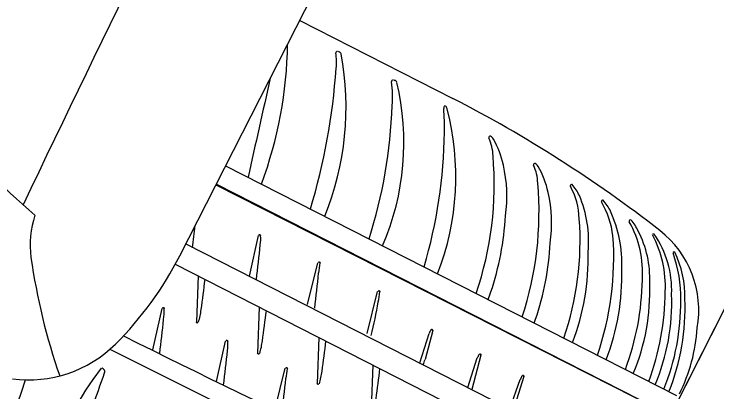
# Model space of a CAD drawing. Extents: x 14104283 to 14129344, y 8637090 to 8673339.
# Drawn here: x 14118514.292 to 14118518.485, y 8668491.641 to 8668493.896 of the extents above; entities that cross this region are included whole.
import ezdxf

# ---------------------------------------------------------------- set-up
doc = ezdxf.new("R2010")
doc.units = 0
for name, color, linetype in [('Cell', 7, 'Continuous'), ('Default', 7, 'Continuous'), ('Terrain', 7, 'Continuous')]:
    doc.layers.add(name, color=color, linetype=linetype)

msp = doc.modelspace()

# ---------------------------------------------------------------- linework, layer by layer
at = {"layer": 'Cell'}
for p, q in [((14118515.9962, 8668493.858), (14118516.9094, 8668493.3926)), ((14118516.2315, 8668493.6711), (14118516.2315, 8668493.6711)), ((14118516.2425, 8668493.6579), (14118516.2425, 8668493.6579)), ((14118516.5637, 8668493.5), (14118516.5637, 8668493.5)), ((14118516.5754, 8668493.4882), (14118516.5754, 8668493.4882)), ((14118516.8552, 8668493.3318), (14118516.8552, 8668493.3318)), ((14118516.8624, 8668493.3478), (14118516.8624, 8668493.3478)), ((14118516.8741, 8668493.336), (14118516.8741, 8668493.336)), ((14118515.554, 8668492.9904), (14118518.244, 8668491.6194)), ((14118515.6883, 8668492.922), (14118515.6883, 8668492.922)), ((14118517.6647, 8668492.8128), (14118517.6647, 8668492.8128)), ((14118517.8498, 8668492.7198), (14118517.8498, 8668492.7198)), ((14118515.6955, 8668492.3325), (14118515.7497, 8668492.5743)), ((14118518.016, 8668492.6009), (14118518.016, 8668492.6009)), ((14118515.3169, 8668492.525), (14118518.0001, 8668491.1575)), ((14118515.3154, 8668492.5214), (14118515.3157, 8668492.5228)), ((14118515.2536, 8668492.4027), (14118517.9379, 8668491.0346)), ((14118516.0427, 8668492.1621), (14118516.105, 8668492.4122)), ((14118515.3894, 8668492.3335), (14118515.3793, 8668492.059)), ((14118516.3981, 8668491.9899), (14118516.4604, 8668492.24)), ((14118515.1196, 8668491.8912), (14118515.175, 8668492.1396)), ((14118515.755, 8668492.1471), (14118515.7449, 8668491.8727)), ((14118516.7126, 8668491.8137), (14118516.7687, 8668491.9904)), ((14118516.7896, 8668492.0077), (14118516.7437, 8668491.8344)), ((14118515.4997, 8668491.7024), (14118515.5539, 8668491.9442)), ((14118516.1105, 8668491.9659), (14118516.1004, 8668491.6915)), ((14118517.6236, 8668491.9357), (14118517.6236, 8668491.9357)), ((14118516.9996, 8668491.6671), (14118517.0556, 8668491.8438)), ((14118517.8243, 8668491.8333), (14118517.8243, 8668491.8333)), ((14118515.847, 8668491.5319), (14118515.9092, 8668491.7821)), ((14118516.4327, 8668491.8017), (14118516.4226, 8668491.5273)), ((14118517.9861, 8668491.7509), (14118517.9861, 8668491.7509)), ((14118517.2498, 8668491.5393), (14118517.3121, 8668491.7159)), ((14118518.1168, 8668491.6842), (14118518.1168, 8668491.6842)), ((14118518.199, 8668491.6424), (14118518.199, 8668491.6424))]:
    msp.add_line(p, q, dxfattribs=at)
for points in [[(14118515.2805, 8668492.4537), (14118516.4009, 8668494.6521), (14118520.0083, 8668501.7303)], [(14118515.4964, 8668492.8774), (14118518.1344, 8668491.5372), (14118515.498, 8668492.8805)], [(14118518.1116, 8668492.5827), (14118518.1116, 8668492.5827), (14118518.1116, 8668492.5827)], [(14118518.2333, 8668492.4754), (14118518.2333, 8668492.4754), (14118518.2333, 8668492.4754)], [(14118517.0765, 8668491.8611), (14118517.0224, 8668491.6558), (14118517.0224, 8668491.6558)], [(14118514.811, 8668491.7821), (14118514.761, 8668491.7152), (14118514.761, 8668491.7152)], [(14118517.3331, 8668491.7332), (14118517.2704, 8668491.5294), (14118517.2704, 8668491.5294)]]:
    msp.add_lwpolyline(points, dxfattribs=at)
for centre, radius, start, end in [((14118769.2432, 8668370.6436), 282.6387, 152.996762, 154.402271), ((14118517.9657, 8668496.7653), 5.4007, 212.098, 228.9131), ((14118513.3948, 8668493.7561), 2.5294, 339.7663, 359.0931), ((14118514.5605, 8668493.3377), 1.7122, 337.7417, 10.7777), ((14118516.2213, 8668493.6632), 0.00986, 87.6149, 189.5211), ((14118515.9104, 8668493.6111), 0.3054, 352.7265, 9.5211), ((14118516.2204, 8668493.6411), 0.032, 69.7581, 87.6149), ((14118516.2193, 8668493.6498), 0.0246, 19.2704, 60.2504), ((14118512.4015, 8668493.8352), 3.8209, 343.2268, 356.0554), ((14118604.7536, 8668473.3327), 91.194, 167.215253, 167.595728), ((14118516.5527, 8668493.4925), 0.00986, 82.0591, 189.5582), ((14118516.023, 8668493.4033), 0.5273, 354.2078, 9.5582), ((14118516.5462, 8668493.4457), 0.0571, 72.1329, 82.0591), ((14118516.5596, 8668493.4843), 0.0163, 13.966, 75.3847), ((14118515.0579, 8668493.1283), 1.5596, 336.7582, 13.3417), ((14118513.2835, 8668486.3514), 7.9199, 52.1321, 62.75332), ((14118513.6271, 8668493.4458), 2.9221, 342.2347, 358.1226), ((14118515.3281, 8668492.9256), 1.5995, 338.7472, 14.8668), ((14118516.8712, 8668493.3342), 0.0163, 123.0434, 188.6259), ((14118515.5527, 8668493.2185), 1.3074, 358.7953, 4.9707), ((14118516.8583, 8668493.3321), 0.0163, 13.966, 75.3847), ((14118513.899, 8668493.2293), 2.9611, 343.4756, 359.2585), ((14118517.1313, 8668493.1593), 0.00765, 63.5292, 205.4782), ((14118516.8923, 8668493.0454), 0.2571, 1.1021, 25.4782), ((14118517.1166, 8668493.1299), 0.0405, 29.0647, 63.5292), ((14118516.6411, 8668492.8656), 0.5846, 12.7691, 29.0647), ((14118515.1501, 8668492.8787), 2.0066, 341.0993, 4.9075), ((14118516.3889, 8668492.8084), 0.8432, 352.0615, 12.7691), ((14118517.3983, 8668492.9963), 0.00765, 63.5292, 205.4782), ((14118517.1593, 8668492.8824), 0.2571, 1.1021, 25.4782), ((14118517.3836, 8668492.9669), 0.0405, 29.0647, 63.5292), ((14118516.9081, 8668492.7026), 0.5846, 12.7691, 29.0647), ((14118515.4302, 8668492.713), 1.9937, 341.7463, 5.0175), ((14118517.6182, 8668492.8715), 0.00765, 63.5292, 205.4782), ((14118517.2124, 8668492.6551), 0.4522, 2.4446, 28.1186), ((14118517.4135, 8668492.6945), 0.2777, 25.2203, 41.4626), ((14118516.6558, 8668492.6454), 0.8432, 352.0615, 12.7691), ((14118517.02, 8668492.5412), 0.6995, 354.7816, 22.8456), ((14118517.8033, 8668492.7785), 0.00765, 63.5292, 205.4782), ((14118517.5986, 8668492.6015), 0.2777, 25.2203, 41.4626), ((14118517.3543, 8668492.5129), 0.514, 6.6125, 30.6869), ((14118514.9319, 8668492.5193), 0.5446, 161.1996, 188.0515), ((14118517.1695, 8668492.4075), 0.7486, 357.5351, 24.6596), ((14118515.4889, 8668492.7905), 1.7379, 341.4381, 356.7502), ((14118515.8856, 8668492.5439), 1.7834, 340.9641, 4.1966), ((14118517.9695, 8668492.6596), 0.00765, 63.5292, 205.4782), ((14118517.4181, 8668492.3516), 0.624, 356.1059, 29.2311), ((14118517.7648, 8668492.4826), 0.2777, 25.2203, 41.4626), ((14118506.1682, 8668493.6403), 9.2591, 352.92971, 353.76243), ((14118515.7562, 8668492.573), 0.00664, 1.826, 168.3288), ((14118515.4666, 8668492.5565), 0.2967, 352.5556, 3.2204), ((14118516.0863, 8668492.4416), 1.7834, 340.9641, 4.1966), ((14118517.4691, 8668492.3184), 0.6156, 357.3905, 27.3169), ((14118518.1069, 8668492.5794), 0.00572, 34.9757, 201.1589), ((14118517.5309, 8668492.2731), 0.6468, 357.0525, 28.0682), ((14118517.6234, 8668492.2481), 0.5919, 357.6402, 34.422), ((14118517.7766, 8668492.1297), 0.6003, 349.7358, 52.1321), ((14118515.7559, 8668492.6275), 1.7379, 341.4381, 356.7502), ((14118506.5492, 8668493.455), 9.2591, 352.90832, 354.19266), ((14118518.0666, 8668492.9627), 3.7105, 188.0515, 199.2956), ((14118513.4308, 8668493.3965), 2.0762, 314.9336, 332.9942), ((14118516.3336, 8668492.4363), 1.3836, 338.7894, 1.7132), ((14118518.2286, 8668492.4721), 0.00572, 34.9757, 201.1589), ((14118517.4996, 8668492.2076), 0.7698, 358.6423, 19.9335), ((14118517.6729, 8668492.2058), 0.6219, 359.1989, 25.6927), ((14118516.1115, 8668492.4109), 0.00664, 1.826, 168.3288), ((14118515.754, 8668492.4345), 0.3649, 346.7086, 356.3249), ((14118516.5344, 8668492.3339), 1.3836, 338.7894, 1.7132), ((14118506.8975, 8668493.2875), 9.2591, 352.88887, 354.19266), ((14118506.2383, 8668493.4159), 9.2591, 352.03275, 353.15325), ((14118516.4301, 8668492.3392), 1.6108, 339.4966, 358.9347), ((14118516.8265, 8668492.24), 1.2586, 337.1292, 2.2923), ((14118516.4669, 8668492.2387), 0.00664, 1.826, 168.3288), ((14118516.1094, 8668492.2623), 0.3649, 346.7086, 356.3249), ((14118514.6251, 8668493.1649), 2.6772, 338.7049, 339.7277), ((14118516.6009, 8668492.2521), 1.576, 339.6404, 359.5515), ((14118516.9572, 8668492.1734), 1.2586, 337.1292, 2.2923), ((14118516.9183, 8668492.1698), 1.351, 337.7353, 0.8301), ((14118516.9498, 8668492.1435), 1.3459, 338.1419, 2.2822), ((14118512.8885, 8668492.8101), 3.6314, 346.7452, 349.9811), ((14118515.1815, 8668492.1383), 0.00664, 1.826, 168.3288), ((14118514.7715, 8668492.1316), 0.4166, 351.9478, 0.9469), ((14118514.8347, 8668492.2127), 0.579, 344.3994, 352.0328), ((14118506.604, 8668493.2295), 9.2591, 352.03275, 353.15325), ((14118505.9724, 8668493.0101), 9.2591, 352.92971, 354.19266), ((14118514.892, 8668493.0018), 2.6772, 339.2218, 339.7277), ((14118515.3859, 8668492.0588), 0.00664, 177.8966, 344.3994), ((14118517.3652, 8668492.0813), 1.0038, 333.2001, 356.6547), ((14118517.3065, 8668491.7718), 0.5805, 155.6072, 157.8849), ((14118516.7835, 8668492.0092), 0.00625, 345.8781, 157.6725), ((14118566.5192, 8668596.0711), 116.1721, 243.64357, 245.16267), ((14118515.5604, 8668491.9428), 0.00664, 1.826, 168.3288), ((14118515.2708, 8668491.9264), 0.2967, 352.5556, 3.2204), ((14118515.2003, 8668492.0264), 0.579, 344.3994, 352.0328), ((14118506.9594, 8668493.0483), 9.2591, 352.03275, 353.15325), ((14118514.3804, 8668492.4446), 0.7316, 262.2503, 314.9336), ((14118595.2727, 8668652.4287), 179.5456, 243.394289, 244.390961), ((14118506.3534, 8668492.8248), 9.2591, 352.90832, 354.19266), ((14118515.7516, 8668491.8724), 0.00664, 177.8966, 344.3994), ((14118517.5934, 8668491.6252), 0.5805, 155.6072, 157.8849), ((14118517.0705, 8668491.8626), 0.00625, 345.8781, 157.6725), ((14118516.5425, 8668491.8863), 0.2078, 336.6051, 345.5252), ((14118514.8148, 8668491.7794), 0.00467, 62.9712, 144.2906), ((14118514.8067, 8668491.7608), 0.025, 31.7647, 65.6702), ((14118514.8146, 8668491.7615), 0.0182, 341.4005, 43.157), ((14118515.9157, 8668491.7807), 0.00664, 1.826, 168.3288), ((14118515.5582, 8668491.8043), 0.3649, 346.7086, 356.3249), ((14118507.2816, 8668492.8841), 9.2591, 352.03275, 353.15325), ((14118510.7981, 8668493.1132), 4.2561, 335.3888, 341.4005), ((14118515.5558, 8668491.8452), 0.579, 344.3994, 352.0328), ((14118517.85, 8668491.4974), 0.5805, 155.6072, 157.8849), ((14118517.327, 8668491.7348), 0.00625, 345.8781, 157.6725), ((14118510.3146, 8668493.0334), 4.2561, 339.1386, 341.9315), ((14118516.4095, 8668490.5706), 2.0069, 145.2254, 162.9533), ((14118506.7018, 8668492.6573), 9.2591, 352.88887, 354.19266), ((14118516.107, 8668491.6913), 0.00664, 177.8966, 344.3994)]:
    msp.add_arc(centre, radius, start, end, dxfattribs=at)
at = {"layer": 'Default'}
msp.add_lwpolyline([(14118511.638, 8668478.5337), (14118511.638, 8668478.5337), (14118533.361, 8668521.4082), (14118536.349, 8668519.9308), (14118524.5774, 8668496.6967), (14118514.6261, 8668477.0562), (14118514.6261, 8668477.0562)], close=True, dxfattribs=at)
at = {"layer": 'Terrain'}
msp.add_lwpolyline([(14118511.6381, 8668478.5335), (14118521.5893, 8668498.1741), (14118533.361, 8668521.4082)], dxfattribs=at)

doc.saveas('drawing.dxf')
